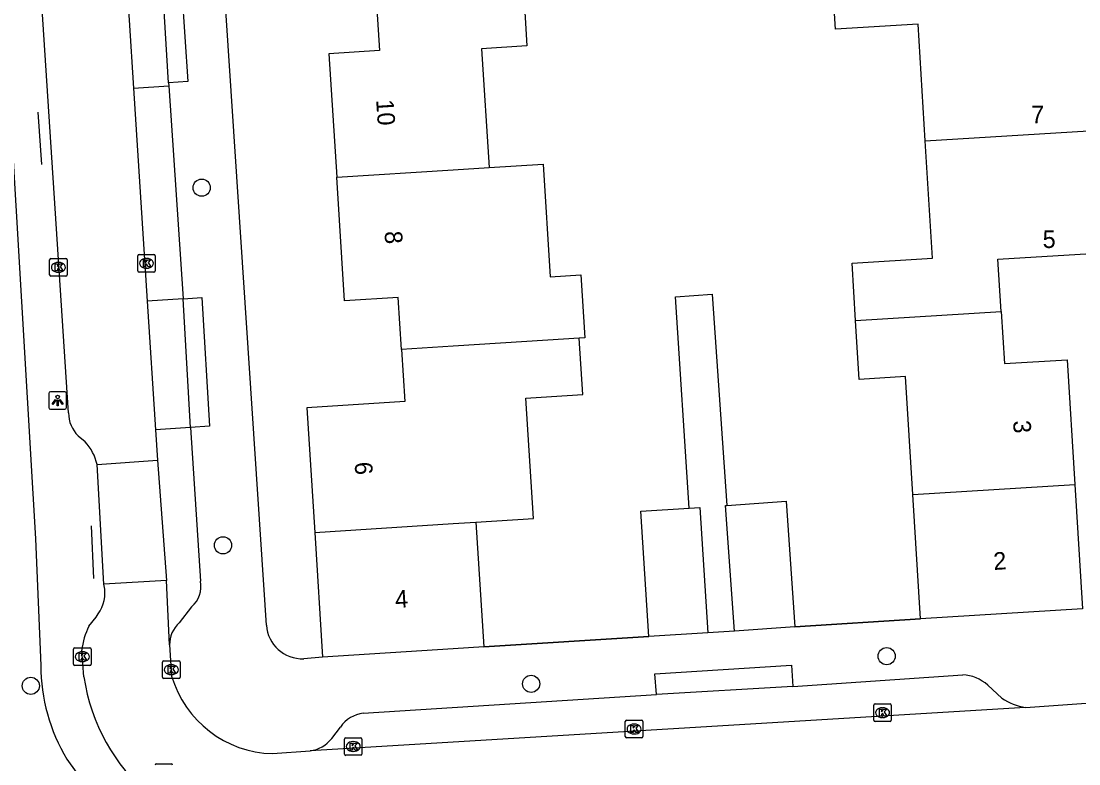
# Model space of a CAD drawing. Extents: x 159689 to 160786, y 387323 to 388339.
# Drawn here: x 160475.4 to 160535.6, y 388084.7 to 388127 of the extents above; entities that cross this region are included whole.
import ezdxf

# ---------------------------------------------------------------- set-up
doc = ezdxf.new("R2010")
doc.units = 0
for name, color, linetype in [('IMGEO_Boom', 7, 'Continuous'), ('IMGEO_Hek', 7, 'Continuous'), ('IMGEO_Kolk', 7, 'Continuous'), ('IMGEO_Lichtpunt', 7, 'Continuous'), ('IMGEO_Muur', 7, 'Continuous'), ('IMGEO_Pand', 7, 'Continuous'), ('IMGEO_Pand_nummerreeks', 7, 'Continuous'), ('IMGEO_Rijbaan_lokaal_open', 7, 'Continuous'), ('IMGEO_Rioolput', 7, 'Continuous'), ('IMGEO_Voetpad_open', 7, 'Continuous')]:
    doc.layers.add(name, color=color, linetype=linetype)

msp = doc.modelspace()

# ---------------------------------------------------------------- linework, layer by layer
at = {"layer": 'IMGEO_Boom'}
for centre in [(160485.681, 388117.488), (160486.893, 388097.136), (160524.679, 388090.826), (160504.434, 388089.251), (160475.949, 388089.135)]:
    msp.add_circle(centre, 0.489, dxfattribs=at)
at = {"layer": 'IMGEO_Hek'}
for points in [[(160476.341, 388121.79), (160476.56, 388118.809)], [(160479.539, 388095.247), (160479.407, 388098.238)]]:
    msp.add_lwpolyline(points, dxfattribs=at)
at = {"layer": 'IMGEO_Kolk'}
for p, q in [((160477.021, 388112.531), (160477.021, 388113.383)), ((160477.096, 388113.457), (160477.948, 388113.457)), ((160477.509, 388113.237), (160477.534, 388113.237)), ((160478.022, 388113.383), (160478.022, 388112.531)), ((160482.036, 388112.761), (160482.036, 388113.613)), ((160482.111, 388113.687), (160482.963, 388113.687)), ((160482.524, 388113.467), (160482.549, 388113.467)), ((160483.037, 388113.613), (160483.037, 388112.761)), ((160477.532, 388112.677), (160477.507, 388112.677)), ((160482.963, 388112.687), (160482.111, 388112.687)), ((160482.547, 388112.907), (160482.522, 388112.907)), ((160477.948, 388112.457), (160477.096, 388112.457)), ((160478.385, 388090.367), (160478.385, 388091.219)), ((160478.46, 388091.293), (160479.312, 388091.293)), ((160478.873, 388091.073), (160478.898, 388091.073)), ((160479.386, 388091.219), (160479.386, 388090.367)), ((160479.312, 388090.293), (160478.46, 388090.293)), ((160478.896, 388090.513), (160478.871, 388090.513)), ((160483.449, 388089.627), (160483.449, 388090.479)), ((160483.524, 388090.553), (160484.376, 388090.553)), ((160483.937, 388090.333), (160483.962, 388090.333)), ((160484.45, 388090.479), (160484.45, 388089.627)), ((160483.96, 388089.773), (160483.935, 388089.773)), ((160484.376, 388089.553), (160483.524, 388089.553)), ((160523.942, 388087.184), (160523.942, 388088.036)), ((160524.017, 388088.11), (160524.869, 388088.11)), ((160524.43, 388087.89), (160524.455, 388087.89)), ((160524.943, 388088.036), (160524.943, 388087.184)), ((160524.453, 388087.33), (160524.428, 388087.33)), ((160509.797, 388086.249), (160509.797, 388087.101)), ((160509.872, 388087.175), (160510.724, 388087.175)), ((160510.285, 388086.955), (160510.31, 388086.955)), ((160510.798, 388087.101), (160510.798, 388086.249)), ((160524.869, 388087.11), (160524.017, 388087.11)), ((160493.805, 388085.254), (160493.805, 388086.106)), ((160493.88, 388086.18), (160494.732, 388086.18)), ((160494.806, 388086.106), (160494.806, 388085.254)), ((160510.724, 388086.175), (160509.872, 388086.175)), ((160510.308, 388086.395), (160510.283, 388086.395)), ((160494.293, 388085.96), (160494.318, 388085.96)), ((160494.732, 388085.18), (160493.88, 388085.18)), ((160494.316, 388085.4), (160494.291, 388085.4))]:
    msp.add_line(p, q, dxfattribs=at)
for points in [[(160477.021, 388112.531), (160477.021, 388113.383)], [(160477.096, 388113.457), (160477.948, 388113.457)], [(160478.022, 388113.383), (160478.022, 388112.531)], [(160482.036, 388112.761), (160482.036, 388113.613)], [(160482.111, 388113.687), (160482.963, 388113.687)], [(160482.357, 388113.387), (160482.48, 388113.387), (160482.48, 388113.236), (160482.61, 388113.387), (160482.774, 388113.387), (160482.628, 388113.236), (160482.781, 388112.987), (160482.629, 388112.987), (160482.544, 388113.151), (160482.48, 388113.084), (160482.48, 388112.987), (160482.357, 388112.987), (160482.357, 388113.387)], [(160483.037, 388113.613), (160483.037, 388112.761)], [(160477.342, 388113.157), (160477.465, 388113.157), (160477.465, 388113.006), (160477.595, 388113.157), (160477.759, 388113.157), (160477.613, 388113.006), (160477.766, 388112.757), (160477.614, 388112.757), (160477.529, 388112.921), (160477.465, 388112.854), (160477.465, 388112.757), (160477.342, 388112.757), (160477.342, 388113.157)], [(160482.963, 388112.687), (160482.111, 388112.687)], [(160477.948, 388112.457), (160477.096, 388112.457)], [(160478.385, 388090.367), (160478.385, 388091.219)], [(160478.46, 388091.293), (160479.312, 388091.293)], [(160478.706, 388090.993), (160478.829, 388090.993), (160478.829, 388090.842), (160478.959, 388090.993), (160479.123, 388090.993), (160478.977, 388090.842), (160479.13, 388090.593), (160478.978, 388090.593), (160478.893, 388090.757), (160478.829, 388090.69), (160478.829, 388090.593), (160478.706, 388090.593), (160478.706, 388090.993)], [(160479.386, 388091.219), (160479.386, 388090.367)], [(160479.312, 388090.293), (160478.46, 388090.293)], [(160483.449, 388089.627), (160483.449, 388090.479)], [(160483.524, 388090.553), (160484.376, 388090.553)], [(160484.45, 388090.479), (160484.45, 388089.627)], [(160483.77, 388090.253), (160483.893, 388090.253), (160483.893, 388090.102), (160484.023, 388090.253), (160484.187, 388090.253), (160484.041, 388090.102), (160484.194, 388089.853), (160484.042, 388089.853), (160483.957, 388090.017), (160483.893, 388089.95), (160483.893, 388089.853), (160483.77, 388089.853), (160483.77, 388090.253)], [(160484.376, 388089.553), (160483.524, 388089.553)], [(160523.942, 388087.184), (160523.942, 388088.036)], [(160524.017, 388088.11), (160524.869, 388088.11)], [(160524.943, 388088.036), (160524.943, 388087.184)], [(160524.263, 388087.81), (160524.386, 388087.81), (160524.386, 388087.659), (160524.516, 388087.81), (160524.68, 388087.81), (160524.534, 388087.659), (160524.687, 388087.41), (160524.535, 388087.41), (160524.45, 388087.574), (160524.386, 388087.507), (160524.386, 388087.41), (160524.263, 388087.41), (160524.263, 388087.81)], [(160509.797, 388086.249), (160509.797, 388087.101)], [(160509.872, 388087.175), (160510.724, 388087.175)], [(160510.118, 388086.875), (160510.241, 388086.875), (160510.241, 388086.724), (160510.371, 388086.875), (160510.535, 388086.875), (160510.389, 388086.724), (160510.542, 388086.475), (160510.39, 388086.475), (160510.305, 388086.639), (160510.241, 388086.572), (160510.241, 388086.475), (160510.118, 388086.475), (160510.118, 388086.875)], [(160510.798, 388087.101), (160510.798, 388086.249)], [(160524.869, 388087.11), (160524.017, 388087.11)], [(160493.805, 388085.254), (160493.805, 388086.106)], [(160493.88, 388086.18), (160494.732, 388086.18)], [(160494.806, 388086.106), (160494.806, 388085.254)], [(160510.724, 388086.175), (160509.872, 388086.175)], [(160494.126, 388085.88), (160494.249, 388085.88), (160494.249, 388085.729), (160494.379, 388085.88), (160494.543, 388085.88), (160494.397, 388085.729), (160494.55, 388085.48), (160494.398, 388085.48), (160494.313, 388085.644), (160494.249, 388085.577), (160494.249, 388085.48), (160494.126, 388085.48), (160494.126, 388085.88)], [(160494.732, 388085.18), (160493.88, 388085.18)]]:
    msp.add_lwpolyline(points, dxfattribs=at)
for centre, start, end in [((160477.098, 388113.381), 91.55205, 178.44795), ((160477.098, 388113.381), 91.55205, 178.44795), ((160477.946, 388113.381), 1.55205, 88.44795), ((160477.946, 388113.381), 1.55205, 88.44795), ((160482.113, 388113.611), 91.55205, 178.44795), ((160482.113, 388113.611), 91.55205, 178.44795), ((160482.961, 388113.611), 1.55205, 88.44795), ((160482.961, 388113.611), 1.55205, 88.44795), ((160482.113, 388112.763), 181.55205, 268.44795), ((160482.113, 388112.763), 181.55205, 268.44795), ((160482.961, 388112.763), 271.55205, 358.44795), ((160482.961, 388112.763), 271.55205, 358.44795), ((160477.098, 388112.533), 181.55205, 268.44795), ((160477.098, 388112.533), 181.55205, 268.44795), ((160477.946, 388112.533), 271.55205, 358.44795), ((160477.946, 388112.533), 271.55205, 358.44795), ((160478.462, 388091.217), 91.55205, 178.44795), ((160478.462, 388091.217), 91.55205, 178.44795), ((160479.31, 388091.217), 1.55205, 88.44795), ((160479.31, 388091.217), 1.55205, 88.44795), ((160478.462, 388090.369), 181.55205, 268.44795), ((160478.462, 388090.369), 181.55205, 268.44795), ((160479.31, 388090.369), 271.55205, 358.44795), ((160479.31, 388090.369), 271.55205, 358.44795), ((160483.526, 388090.477), 91.55205, 178.44795), ((160483.526, 388090.477), 91.55205, 178.44795), ((160484.374, 388090.477), 1.55205, 88.44795), ((160484.374, 388090.477), 1.55205, 88.44795), ((160483.526, 388089.629), 181.55205, 268.44795), ((160483.526, 388089.629), 181.55205, 268.44795), ((160484.374, 388089.629), 271.55205, 358.44795), ((160484.374, 388089.629), 271.55205, 358.44795), ((160524.019, 388088.034), 91.55205, 178.44795), ((160524.019, 388088.034), 91.55205, 178.44795), ((160524.867, 388088.034), 1.55205, 88.44795), ((160524.867, 388088.034), 1.55205, 88.44795), ((160509.874, 388087.099), 91.55205, 178.44795), ((160509.874, 388087.099), 91.55205, 178.44795), ((160510.722, 388087.099), 1.55205, 88.44795), ((160510.722, 388087.099), 1.55205, 88.44795), ((160524.019, 388087.186), 181.55205, 268.44795), ((160524.019, 388087.186), 181.55205, 268.44795), ((160524.867, 388087.186), 271.55205, 358.44795), ((160524.867, 388087.186), 271.55205, 358.44795), ((160493.882, 388086.104), 91.55205, 178.44795), ((160493.882, 388086.104), 91.55205, 178.44795), ((160494.73, 388086.104), 1.55205, 88.44795), ((160494.73, 388086.104), 1.55205, 88.44795), ((160509.874, 388086.251), 181.55205, 268.44795), ((160509.874, 388086.251), 181.55205, 268.44795), ((160510.722, 388086.251), 271.55205, 358.44795), ((160510.722, 388086.251), 271.55205, 358.44795), ((160493.882, 388085.256), 181.55205, 268.44795), ((160493.882, 388085.256), 181.55205, 268.44795), ((160494.73, 388085.256), 271.55205, 358.44795), ((160494.73, 388085.256), 271.55205, 358.44795)]:
    msp.add_arc(centre, 0.0765, start, end, dxfattribs=at)
for centre, major_axis, ratio, start_param, end_param in [((160477.508, 388112.957), (-0.387, 0.002), 0.722429, 4.712389, 7.853982), ((160477.533, 388112.957), (-0.39, 0.002), 0.717154, 1.570796, 4.712389), ((160482.523, 388113.187), (-0.387, 0.002), 0.722429, 4.712389, 7.853982), ((160482.548, 388113.187), (-0.39, 0.002), 0.717154, 1.570796, 4.712389), ((160478.872, 388090.793), (-0.387, 0.002), 0.722429, 4.712389, 7.853982), ((160478.897, 388090.793), (-0.39, 0.002), 0.717154, 1.570796, 4.712389), ((160483.936, 388090.053), (-0.387, 0.002), 0.722429, 4.712389, 7.853982), ((160483.961, 388090.053), (-0.39, 0.002), 0.717154, 1.570796, 4.712389), ((160524.429, 388087.61), (-0.387, 0.002), 0.722429, 4.712389, 7.853982), ((160524.454, 388087.61), (-0.39, 0.002), 0.717154, 1.570796, 4.712389), ((160510.284, 388086.675), (-0.387, 0.002), 0.722429, 4.712389, 7.853982), ((160510.309, 388086.675), (-0.39, 0.002), 0.717154, 1.570796, 4.712389), ((160494.292, 388085.68), (-0.387, 0.002), 0.722429, 4.712389, 7.853982), ((160494.317, 388085.68), (-0.39, 0.002), 0.717154, 1.570796, 4.712389)]:
    msp.add_ellipse(centre, major_axis=major_axis, ratio=ratio, start_param=start_param, end_param=end_param, dxfattribs=at)
at = {"layer": 'IMGEO_Lichtpunt'}
for p, q in [((160476.977, 388105.779), (160476.977, 388104.972)), ((160476.977, 388105.779), (160476.977, 388104.972)), ((160477.879, 388105.874), (160477.071, 388105.874)), ((160477.879, 388105.874), (160477.071, 388105.874)), ((160477.973, 388104.972), (160477.973, 388105.779)), ((160477.973, 388104.972), (160477.973, 388105.779)), ((160477.071, 388104.878), (160477.879, 388104.878)), ((160477.071, 388104.878), (160477.879, 388104.878))]:
    msp.add_line(p, q, dxfattribs=at)
for points in [[(160477.351, 388105.443), (160477.39, 388105.415), (160477.202, 388105.153), (160477.164, 388105.18), (160477.351, 388105.443)], [(160477.453, 388105.395), (160477.5, 388105.395), (160477.5, 388105.073), (160477.453, 388105.073), (160477.453, 388105.395)], [(160477.563, 388105.415), (160477.601, 388105.442), (160477.788, 388105.18), (160477.749, 388105.152), (160477.563, 388105.415)]]:
    msp.add_lwpolyline(points, dxfattribs=at)
msp.add_circle((160477.476, 388105.577), 0.0994, dxfattribs=at)
for centre, start, end in [((160477.071, 388105.779), 90, 180), ((160477.071, 388105.779), 90, 180), ((160477.879, 388105.779), 0, 90), ((160477.879, 388105.779), 0, 90), ((160477.071, 388104.972), 180, 270), ((160477.071, 388104.972), 180, 270), ((160477.879, 388104.972), 270, 0), ((160477.879, 388104.972), 270, 360)]:
    msp.add_arc(centre, 0.0946, start, end, dxfattribs=at)
at = {"layer": 'IMGEO_Muur'}
for points in [[(160526.601, 388092.945), (160519.457, 388092.496)], [(160511.143, 388091.937), (160501.735, 388091.355)]]:
    msp.add_lwpolyline(points, dxfattribs=at)
at = {"layer": 'IMGEO_Pand'}
for points in [[(160526.88, 388120.163), (160526.47, 388126.801), (160521.761, 388126.51), (160521.555, 388129.835)], [(160495.607, 388128.255), (160495.795, 388125.291), (160492.92, 388125.108), (160493.367, 388118.08)], [(160503.994, 388128.785), (160504.2, 388125.556), (160501.61, 388125.391), (160502.04, 388118.632)], [(160526.88, 388120.163), (160536.163, 388120.735)], [(160531.2, 388110.45), (160531.016, 388113.423), (160536.326, 388113.752), (160536.594, 388113.769), (160536.163, 388120.735)], [(160522.912, 388109.934), (160522.811, 388111.569), (160522.71, 388113.195), (160527.293, 388113.478), (160526.88, 388120.163)], [(160493.367, 388118.08), (160500, 388118.502), (160502.04, 388118.632)], [(160502.04, 388118.632), (160505.119, 388118.828), (160505.526, 388112.414), (160507.275, 388112.525), (160507.502, 388108.947), (160507.177, 388108.926)], [(160497.053, 388108.285), (160496.865, 388111.246), (160493.814, 388111.052), (160493.367, 388118.08)], [(160522.912, 388109.934), (160531.2, 388110.45)], [(160531.2, 388110.45), (160531.384, 388107.477), (160534.947, 388107.696), (160535.386, 388100.605)], [(160526.163, 388100.032), (160525.749, 388106.74), (160523.119, 388106.578), (160522.912, 388109.934)], [(160507.177, 388108.926), (160505.383, 388108.812), (160500, 388108.471), (160497.053, 388108.285)], [(160501.283, 388098.454), (160504.576, 388098.663), (160504.141, 388105.504), (160505.587, 388105.596), (160507.383, 388105.71), (160507.177, 388108.926)], [(160497.053, 388108.285), (160497.241, 388105.323), (160491.661, 388104.968), (160492.112, 388097.87)], [(160526.163, 388100.032), (160535.386, 388100.605)], [(160535.386, 388100.605), (160535.824, 388093.514)], [(160526.601, 388092.945), (160526.163, 388100.032)], [(160516.007, 388092.253), (160515.502, 388099.399), (160515.583, 388099.405)], [(160515.583, 388099.405), (160518.953, 388099.642), (160519.457, 388092.496)], [(160511.143, 388091.937), (160510.683, 388099.072), (160513.439, 388099.25)], [(160513.439, 388099.25), (160514.035, 388099.288), (160514.495, 388092.153)], [(160492.112, 388097.87), (160500, 388098.372), (160501.283, 388098.454)], [(160501.283, 388098.454), (160501.735, 388091.355)], [(160492.112, 388097.87), (160492.564, 388090.772)], [(160535.824, 388093.514), (160526.601, 388092.945)], [(160514.495, 388092.153), (160511.143, 388091.937)], [(160519.457, 388092.496), (160516.007, 388092.253)], [(160501.735, 388091.355), (160500, 388091.245), (160492.564, 388090.772)]]:
    msp.add_lwpolyline(points, dxfattribs=at)
at = {"layer": 'IMGEO_Rijbaan_lokaal_open'}
for points in [[(160478.098, 388104.669), (160476.341, 388131.447)], [(160481.3, 388130.913), (160481.797, 388123.157)], [(160481.797, 388123.157), (160482.575, 388111.024)], [(160482.575, 388111.024), (160483.044, 388103.702)], [(160483.044, 388103.702), (160483.154, 388101.979)], [(160479.04, 388103.027), (160478.638, 388103.356)], [(160479.721, 388101.727), (160483.154, 388101.979)], [(160480.101, 388094.917), (160479.721, 388101.727)], [(160483.154, 388101.979), (160483.676, 388095.122)], [(160483.676, 388095.122), (160480.101, 388094.917)], [(160483.853, 388091.461), (160483.676, 388095.122)], [(160480.17, 388094.637), (160480.101, 388094.917)], [(160479.257, 388092.533), (160479.668, 388093.053)], [(160478.97, 388089.653), (160478.855, 388091.158)], [(160483.853, 388091.461), (160483.968, 388089.693)], [(160532.583, 388087.911), (160491.855, 388085.434)], [(160532.583, 388087.911), (160539.485, 388088.394)], [(160489.717, 388085.276), (160491.855, 388085.434)]]:
    msp.add_lwpolyline(points, dxfattribs=at)
for centre, radius, start, end in [((160480.017, 388104.691), 1.919, 180.64598, 224.066), ((160477.087, 388101.176), 2.691, 11.82387, 43.47137), ((160477.861, 388094.497), 2.313, 321.36938, 3.46181), ((160482.966, 388090.702), 4.136, 153.72942, 173.67658), ((160489.872, 388091.428), 6.154, 196.37422, 268.55509), ((160489.784, 388091.246), 10.931, 188.37743, 270.34022)]:
    msp.add_arc(centre, radius, start, end, dxfattribs=at)
at = {"layer": 'IMGEO_Rioolput'}
msp.add_line((160483.099, 388084.695), (160483.951, 388084.695), dxfattribs=at)
msp.add_lwpolyline([(160483.099, 388084.695), (160483.951, 388084.695)], dxfattribs=at)
for centre, start, end in [((160483.101, 388084.619), 91.55205, 178.44795), ((160483.101, 388084.619), 91.55205, 178.44795), ((160483.949, 388084.619), 1.55205, 88.44795), ((160483.949, 388084.619), 1.55205, 88.44795)]:
    msp.add_arc(centre, 0.0765, start, end, dxfattribs=at)
at = {"layer": 'IMGEO_Voetpad_open'}
for points in [[(160467.736, 388232.609), (160469.68, 388202.232), (160469.788, 388200.533), (160469.99, 388197.379), (160470.027, 388196.801), (160471.045, 388180.851), (160471.41, 388175.127), (160473.641, 388140.17), (160474.291, 388129.99), (160476.219, 388097.501), (160476.522, 388090.3)], [(160489.363, 388092.593), (160485.822, 388146.243), (160485.726, 388147.778)], [(160483.339, 388131.091), (160484.385, 388131.174), (160484.896, 388123.543), (160483.788, 388123.465)], [(160483.788, 388123.465), (160483.342, 388131.033)], [(160483.788, 388123.465), (160483.8, 388123.293)], [(160481.797, 388123.157), (160483.8, 388123.293)], [(160483.8, 388123.293), (160484.621, 388111.155)], [(160513.439, 388099.25), (160512.664, 388111.277), (160514.736, 388111.432), (160515.583, 388099.405)], [(160484.621, 388111.155), (160482.575, 388111.024)], [(160484.621, 388111.155), (160485.683, 388111.239), (160486.116, 388103.92), (160485.05, 388103.831)], [(160485.05, 388103.831), (160484.621, 388111.155)], [(160485.05, 388103.831), (160483.044, 388103.702)], [(160485.05, 388103.831), (160485.607, 388095.093)], [(160485.104, 388093.635), (160484.401, 388092.727)], [(160519.457, 388092.496), (160526.601, 388092.945)], [(160516.007, 388092.253), (160514.495, 388092.153)], [(160501.735, 388091.355), (160511.143, 388091.937)], [(160492.564, 388090.772), (160491.487, 388090.677)], [(160511.566, 388088.651), (160511.487, 388089.827), (160519.269, 388090.321), (160519.342, 388089.094)], [(160519.342, 388089.094), (160529.013, 388089.765)], [(160519.342, 388089.094), (160511.566, 388088.651)], [(160530.435, 388089.171), (160531.242, 388088.438)], [(160494.876, 388087.582), (160511.566, 388088.651)], [(160493.08, 388086.141), (160493.585, 388086.788)], [(160478, 388084.969), (160478.972, 388083.607), (160480.315, 388082.04), (160480.819, 388081.514)]]:
    msp.add_lwpolyline(points, dxfattribs=at)
for centre, radius, start, end in [((160484.159, 388094.777), 1.482, 309.60587, 12.32597), ((160485.478, 388091.509), 1.625, 131.48115, 181.7072), ((160491.407, 388092.724), 2.048, 183.66225, 272.23231), ((160486.885, 388090.303), 10.363, 180.01492, 210.97676), ((160528.89, 388087.472), 2.296, 47.72022, 86.9371), ((160533.007, 388090.959), 3.077, 235.00711, 262.0842), ((160495.11, 388085.756), 1.841, 97.28713, 145.89816), ((160491.598, 388087.294), 1.878, 277.86993, 322.11224)]:
    msp.add_arc(centre, radius, start, end, dxfattribs=at)

# ---------------------------------------------------------------- texts
at = {"layer": 'IMGEO_Pand_nummerreeks'}
for s, rotation, p in [('10', 273.63927, (160495.612, 388122.485)), ('8', 273.63807, (160496.088, 388114.997)), ('3', 273.5386, (160531.875, 388104.222)), ('6', 273.63807, (160494.384, 388101.854)), ('2', 3.53031, (160530.781, 388095.727)), ('4', 3.63739, (160496.716, 388093.561))]:
    msp.add_text(s, height=1, rotation=rotation, dxfattribs=at).set_placement(p)
for s, p in [('7', (160532.905, 388121.162)), ('5', (160533.56, 388114.057))]:
    msp.add_text(s, height=1, dxfattribs=at).set_placement(p)

doc.saveas('drawing.dxf')
